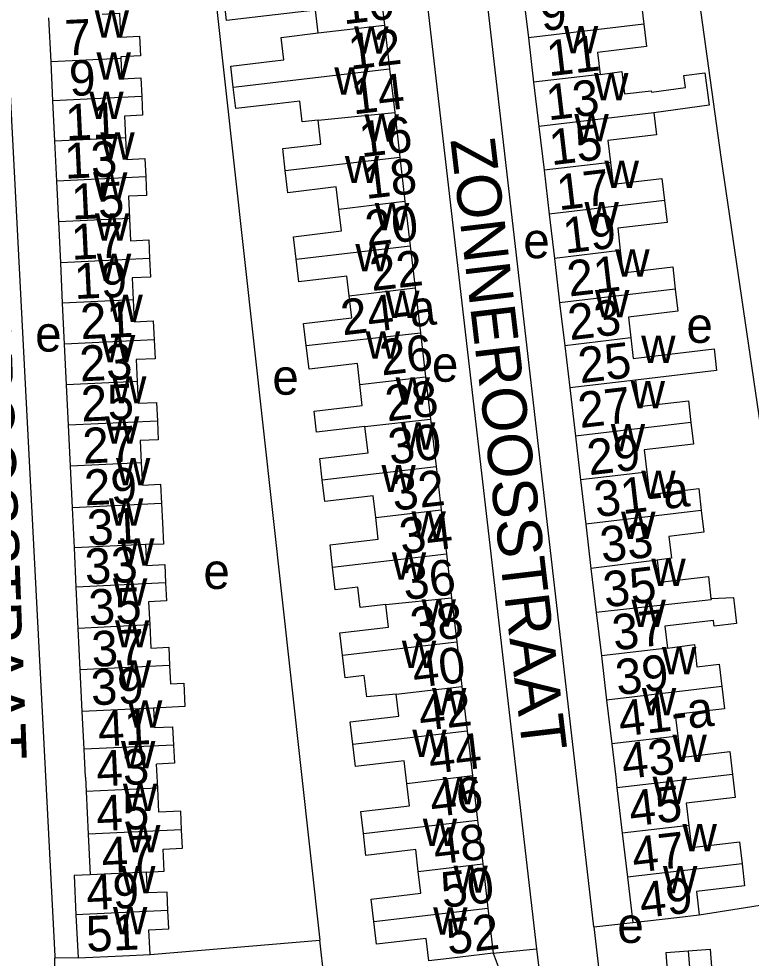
# Model space of a CAD drawing. Extents: x 161258 to 163262, y 380749 to 382054.
# Drawn here: x 162403.5 to 162485.9, y 380979.6 to 381085.3 of the extents above; entities that cross this region are included whole.
import ezdxf

# ---------------------------------------------------------------- set-up
doc = ezdxf.new("R2010")
doc.units = 0
for name, color, linetype in [('BLT_Basislijn', 7, 'Continuous'), ('BLT_Bebouwing', 7, 'Continuous'), ('BLT_Centroide', 7, 'Continuous'), ('BLT_Huisnummer', 7, 'Continuous'), ('BLT_Huisnummer_ tussenligend', 7, 'Continuous'), ('BLT_Huisnummer_reeks', 7, 'Continuous'), ('BLT_Onderverdeling_panden', 7, 'Continuous'), ('BLT_Straatnaam', 7, 'Continuous')]:
    doc.layers.add(name, color=color, linetype=linetype)

msp = doc.modelspace()

# ---------------------------------------------------------------- linework, layer by layer
at = {"layer": 'BLT_Basislijn'}
for p, q in [((162468.17, 380983.19), (162453.85, 381107.58)), ((162447.33, 381105.24), (162461.74, 380980.71)), ((162424.73, 381095.64), (162437.36, 380981.66)), ((162480.04, 380984.52), (162494.65, 380986.82)), ((162468.17, 380983.19), (162472.55, 380983.65)), ((162418.26, 380980.07), (162437.36, 380981.66)), ((162456.85, 380980.2), (162461.74, 380980.71)), ((162456.85, 380980.2), (162457.41, 380978.71)), ((162410.15, 380979.68), (162407.53, 380979.65))]:
    msp.add_line(p, q, dxfattribs=at)
for points in [[(162476.76, 381110.89), (162482.46, 381069.73), (162494.65, 380986.82)], [(162401.58, 381094.88), (162407.53, 380979.88), (162407.53, 380979.65)], [(162468.17, 380983.19), (162470.47, 380963.5), (162498.83, 380964.37)], [(162437.83, 380977.31), (162437.36, 380981.66)], [(162461.74, 380980.71), (162461.85, 380979.75), (162463.64, 380965.08), (162463.35, 380963.13), (162462.3, 380962.17), (162460.39, 380961.74), (162438.72, 380959.98)], [(162438.72, 380959.98), (162437.76, 380955.83), (162433.08, 380955.98), (162406.76, 380958.65), (162407.51, 380973.41), (162407.53, 380979.65)]]:
    msp.add_lwpolyline(points, dxfattribs=at)
at = {"layer": 'BLT_Bebouwing'}
for p, q in [((162443.98, 381089.94), (162444.61, 381084.59)), ((162460.22, 381088.12), (162460.81, 381083.14)), ((162407.12, 381080.45), (162406.88, 381085.41)), ((162444.61, 381084.59), (162445.19, 381079.65)), ((162460.81, 381083.14), (162461.4, 381078.16)), ((162407.33, 381076.07), (162407.12, 381080.45)), ((162445.19, 381079.65), (162445.77, 381074.74)), ((162461.4, 381078.16), (162461.99, 381073.19)), ((162407.55, 381071.53), (162407.33, 381076.07)), ((162445.77, 381074.74), (162446.35, 381069.74)), ((162461.99, 381073.19), (162462.57, 381068.27)), ((162407.76, 381067.03), (162407.55, 381071.53)), ((162446.35, 381069.74), (162446.93, 381064.78)), ((162462.57, 381068.27), (162463.15, 381063.34)), ((162407.98, 381062.45), (162407.76, 381067.03)), ((162446.93, 381064.78), (162447.52, 381059.76)), ((162463.15, 381063.34), (162463.74, 381058.35)), ((162408.2, 381057.85), (162407.98, 381062.45)), ((162447.52, 381059.76), (162448.08, 381055.03)), ((162463.74, 381058.35), (162464.33, 381053.35)), ((162408.42, 381053.3), (162408.2, 381057.85)), ((162448.08, 381055.03), (162448.67, 381049.99)), ((162408.64, 381048.71), (162408.42, 381053.3)), ((162464.33, 381053.35), (162464.9, 381048.53)), ((162448.67, 381049.99), (162449.25, 381045.03)), ((162408.86, 381044.13), (162408.64, 381048.71)), ((162464.9, 381048.53), (162465.46, 381043.78)), ((162449.25, 381045.03), (162449.81, 381040.27)), ((162409.08, 381039.58), (162408.86, 381044.13)), ((162465.46, 381043.78), (162466.1, 381038.36)), ((162449.81, 381040.27), (162450.44, 381034.93)), ((162409.3, 381034.98), (162409.08, 381039.58)), ((162466.1, 381038.36), (162466.69, 381033.43)), ((162409.53, 381030.3), (162409.3, 381034.98)), ((162450.44, 381034.93), (162451.01, 381030.08)), ((162466.69, 381033.43), (162467.27, 381028.47)), ((162409.74, 381025.78), (162409.53, 381030.3)), ((162451.01, 381030.08), (162451.59, 381025.12)), ((162467.27, 381028.47), (162467.85, 381023.46)), ((162409.95, 381021.39), (162409.74, 381025.78)), ((162451.59, 381025.12), (162452.17, 381020.17)), ((162467.85, 381023.46), (162468.43, 381018.51)), ((162410.18, 381016.74), (162409.95, 381021.39)), ((162452.17, 381020.17), (162452.75, 381015.21)), ((162468.43, 381018.51), (162469.03, 381013.64)), ((162410.4, 381012.07), (162410.18, 381016.74)), ((162452.75, 381015.21), (162453.34, 381010.21)), ((162469.03, 381013.64), (162469.61, 381008.68)), ((162410.62, 381007.4), (162410.4, 381012.07)), ((162453.34, 381010.21), (162453.92, 381005.23)), ((162469.61, 381008.68), (162470.2, 381003.75)), ((162410.83, 381003.14), (162410.62, 381007.4)), ((162453.92, 381005.23), (162454.52, 381000.19)), ((162410.98, 381000), (162410.83, 381003.14)), ((162470.2, 381003.75), (162470.64, 381000)), ((162483.46, 381002.88), (162483.76, 381000.29)), ((162419.12, 380998.77), (162418.99, 381001.48)), ((162447.14, 380999.31), (162446.84, 381001.85)), ((162410.98, 381000), (162411.06, 380998.39)), ((162454.52, 381000.19), (162454.54, 380999.99)), ((162454.54, 380999.99), (162455.1, 380995.18)), ((162470.64, 381000), (162470.78, 380998.79)), ((162470.78, 380998.79), (162471.37, 380993.7)), ((162411.06, 380998.39), (162411.29, 380993.6)), ((162455.1, 380995.18), (162455.68, 380990.25)), ((162411.29, 380993.6), (162411.5, 380989.04)), ((162471.37, 380993.7), (162471.95, 380988.75)), ((162455.68, 380990.25), (162456.26, 380985.26)), ((162471.95, 380988.75), (162472.55, 380983.65)), ((162456.26, 380985.26), (162456.85, 380980.2)), ((162409.92, 380984.53), (162410.15, 380979.68))]:
    msp.add_line(p, q, dxfattribs=at)
for points in [[(162467.74, 381089.01), (162468.03, 381086.54), (162473.51, 381087.19), (162473.81, 381084.68)], [(162437.17, 381083.72), (162436.87, 381086.26), (162431.36, 381085.62), (162426.87, 381085.09), (162426.57, 381087.81)], [(162412.86, 381085.81), (162414.81, 381085.91), (162414.94, 381083.23), (162417.05, 381083.33), (162417.16, 381081.13), (162414.96, 381081.03), (162414.97, 381080.83)], [(162473.81, 381084.68), (162474.11, 381082.17), (162468.57, 381081.52), (162468.87, 381079.04)], [(162427.61, 381077.59), (162427.33, 381079.98), (162431.99, 381080.53), (162433.3, 381080.68), (162433, 381083.2), (162437.17, 381083.72)], [(162414.97, 381080.83), (162415.08, 381078.56), (162417.22, 381078.66), (162417.32, 381076.55)], [(162468.87, 381079.04), (162471.31, 381079.37), (162471.63, 381076.85), (162474.64, 381077.21), (162474.66, 381077.06), (162478.49, 381077.57), (162478.31, 381078.92), (162480.66, 381079.23), (162481.15, 381075.58), (162474.93, 381074.72)], [(162437.16, 381073.88), (162435.35, 381073.69), (162435.09, 381076.04), (162432.55, 381075.74), (162427.9, 381075.2), (162427.61, 381077.59)], [(162417.32, 381076.55), (162417.42, 381074.44), (162415.38, 381074.34), (162415.5, 381071.91)], [(162433.47, 381068.22), (162433.18, 381070.71), (162437.48, 381071.21), (162437.16, 381073.88)], [(162474.93, 381074.72), (162475.23, 381072.24), (162469.76, 381071.59), (162470.05, 381069.15)], [(162415.5, 381071.91), (162415.62, 381069.48), (162417.66, 381069.58), (162417.76, 381067.51)], [(162470.05, 381069.15), (162470.34, 381066.7), (162475.83, 381067.35), (162476.12, 381064.87)], [(162417.76, 381067.51), (162417.86, 381065.44), (162415.81, 381065.34), (162415.93, 381062.83)], [(162439.49, 381063.9), (162439.2, 381066.38), (162433.76, 381065.74), (162433.47, 381068.22)], [(162476.12, 381064.87), (162476.42, 381062.39), (162470.86, 381061.73), (162471.15, 381059.23)], [(162434.68, 381058.25), (162434.39, 381060.79), (162439.78, 381061.43), (162439.49, 381063.9)], [(162415.93, 381062.83), (162416.05, 381060.32), (162418.1, 381060.42), (162418.2, 381058.33)], [(162471.15, 381059.23), (162471.45, 381056.73), (162477.05, 381057.39), (162477.34, 381054.89)], [(162418.2, 381058.33), (162418.3, 381056.25), (162416.23, 381056.15), (162416.35, 381053.68)], [(162440.65, 381054.12), (162440.39, 381056.35), (162434.98, 381055.71), (162434.68, 381058.25)], [(162477.34, 381054.89), (162477.64, 381052.4), (162472.06, 381051.74), (162472.33, 381049.41)], [(162416.35, 381053.68), (162416.47, 381051.21), (162418.6, 381051.31), (162418.71, 381049.19)], [(162435.82, 381048.57), (162435.53, 381051.03), (162440.94, 381051.67), (162440.65, 381054.12)], [(162418.71, 381049.19), (162418.81, 381047.06), (162416.69, 381046.96), (162416.81, 381044.51)], [(162441.85, 381044.16), (162441.57, 381046.53), (162436.14, 381045.89), (162435.82, 381048.57)], [(162472.33, 381049.41), (162472.61, 381047.09), (162481.7, 381048.16), (162481.98, 381045.73), (162472.88, 381044.66)], [(162416.81, 381044.51), (162416.93, 381042.06), (162418.98, 381042.16), (162419.08, 381040.06)], [(162442.43, 381039.43), (162436.98, 381038.79), (162436.7, 381041.16), (162442.13, 381041.8), (162441.85, 381044.16)], [(162472.88, 381044.66), (162473.24, 381041.68), (162478.81, 381042.34), (162479.09, 381039.9)], [(162419.08, 381040.06), (162419.18, 381037.95), (162417.15, 381037.86), (162417.27, 381035.36)], [(162437.62, 381033.43), (162437.34, 381035.85), (162442.77, 381036.49), (162442.43, 381039.43)], [(162479.09, 381039.9), (162479.38, 381037.47), (162473.84, 381036.81), (162474.13, 381034.31)], [(162417.27, 381035.36), (162417.39, 381032.86), (162419.43, 381032.96), (162419.54, 381030.78)], [(162474.13, 381034.31), (162474.43, 381031.81), (162479.97, 381032.46), (162480.26, 381030.01)], [(162443.64, 381029.21), (162443.36, 381031.65), (162437.9, 381031.01), (162437.62, 381033.43)], [(162419.54, 381030.78), (162419.64, 381028.61), (162419.76, 381026.22), (162417.74, 381026.16)], [(162480.26, 381030.01), (162480.55, 381027.56), (162476.6, 381027.09), (162476.91, 381024.62), (162475.3, 381024.42)], [(162438.79, 381023.62), (162438.5, 381026.14), (162443.93, 381026.78), (162443.64, 381029.21)], [(162417.74, 381026.16), (162417.86, 381023.82), (162419.9, 381023.92), (162419.99, 381021.87)], [(162475.3, 381024.42), (162475.6, 381021.92), (162481.06, 381022.57), (162481.35, 381020.1)], [(162444.77, 381019.42), (162441.89, 381019.08), (162441.62, 381021.39), (162439.09, 381021.09), (162438.79, 381023.62)], [(162419.99, 381021.87), (162420.09, 381019.83), (162418.09, 381019.74), (162418.21, 381017.13)], [(162481.35, 381020.1), (162483.87, 381020.23), (162484.21, 381017.28), (162481.72, 381016.98), (162481.65, 381017.62), (162476.17, 381016.98), (162476.46, 381014.52)], [(162439.89, 381013.71), (162439.6, 381016.24), (162445.07, 381016.88), (162444.77, 381019.42)], [(162418.21, 381017.13), (162418.34, 381014.52), (162420.35, 381014.62), (162420.44, 381012.55)], [(162476.46, 381014.52), (162479.49, 381014.91), (162479.77, 381012.42), (162482.28, 381012.72), (162482.57, 381010.21)], [(162445.93, 381009.34), (162442.62, 381009.04), (162442.34, 381011.43), (162440.19, 381011.17), (162439.89, 381013.71)], [(162420.44, 381012.55), (162420.54, 381010.49), (162422.04, 381010.56), (162422.17, 381007.95), (162418.65, 381007.78)], [(162441.07, 381003.72), (162440.77, 381006.23), (162446.22, 381006.87), (162445.93, 381009.34)], [(162482.57, 381010.21), (162482.87, 381007.69), (162477.34, 381007.04), (162477.62, 381004.63)], [(162418.65, 381007.78), (162418.75, 381005.58), (162420.79, 381005.67), (162420.89, 381003.62)], [(162477.62, 381004.63), (162477.91, 381002.22), (162483.46, 381002.88)], [(162420.89, 381003.62), (162420.99, 381001.57), (162418.99, 381001.48)], [(162446.84, 381001.85), (162441.36, 381001.21), (162441.07, 381003.72)], [(162483.76, 381000.29), (162484.06, 380997.71), (162478.57, 380997.07), (162478.86, 380994.58)], [(162421.8, 380994.1), (162421.71, 380996.18), (162419.25, 380996.07), (162419.12, 380998.77)], [(162442.25, 380993.67), (162441.96, 380996.14), (162447.44, 380996.78), (162447.14, 380999.31)], [(162478.86, 380994.58), (162479.15, 380992.09), (162484.56, 380992.72), (162484.85, 380990.26)], [(162417.86, 380989.34), (162419.84, 380989.43), (162419.73, 380991.91), (162421.9, 380992.02), (162421.8, 380994.1)], [(162448.43, 380989.41), (162448.14, 380991.86), (162442.54, 380991.21), (162442.25, 380993.67)], [(162420.27, 380985.02), (162420.18, 380987.09), (162417.97, 380986.99), (162417.86, 380989.34)], [(162443.43, 380983.76), (162443.13, 380986.3), (162448.72, 380986.95), (162448.43, 380989.41)], [(162484.85, 380990.26), (162485.13, 380987.79), (162479.73, 380987.16), (162480.04, 380984.52)], [(162411.5, 380989.04), (162409.71, 380988.96), (162409.92, 380984.53)], [(162418.26, 380980.07), (162418.12, 380982.83), (162420.37, 380982.94), (162420.27, 380985.02)], [(162472.55, 380983.65), (162477.51, 380984.23), (162480.04, 380984.52)], [(162456.85, 380980.2), (162451.89, 380979.62), (162449.61, 380979.36), (162449.32, 380981.87), (162443.72, 380981.22), (162443.43, 380983.76)], [(162410.15, 380979.68), (162415.14, 380979.92), (162418.26, 380980.07)], [(162474.02, 380974.55), (162476.74, 380974.75), (162476.32, 380980.29), (162478.8, 380980.48)], [(162478.8, 380980.48), (162481.27, 380980.67), (162481.69, 380975.14), (162484.22, 380975.33)]]:
    msp.add_lwpolyline(points, dxfattribs=at)
at = {"layer": 'BLT_Onderverdeling_panden'}
for p, q in [((162437.17, 381083.72), (162444.61, 381084.59)), ((162473.81, 381084.68), (162460.81, 381083.14)), ((162414.97, 381080.83), (162407.12, 381080.45)), ((162427.61, 381077.59), (162445.19, 381079.65)), ((162468.87, 381079.04), (162461.4, 381078.16)), ((162417.32, 381076.55), (162407.33, 381076.07)), ((162437.16, 381073.88), (162445.77, 381074.74)), ((162474.93, 381074.72), (162461.99, 381073.19)), ((162415.5, 381071.91), (162407.55, 381071.53)), ((162433.47, 381068.22), (162446.35, 381069.74)), ((162470.05, 381069.15), (162462.57, 381068.27)), ((162417.76, 381067.51), (162407.76, 381067.03)), ((162439.49, 381063.9), (162446.93, 381064.78)), ((162476.12, 381064.87), (162463.15, 381063.34)), ((162415.93, 381062.83), (162407.98, 381062.45)), ((162434.68, 381058.25), (162447.52, 381059.76)), ((162471.15, 381059.23), (162463.74, 381058.35)), ((162418.2, 381058.33), (162408.2, 381057.85)), ((162440.65, 381054.12), (162448.08, 381055.03)), ((162477.34, 381054.89), (162464.33, 381053.35)), ((162416.35, 381053.68), (162408.42, 381053.3)), ((162435.82, 381048.57), (162448.67, 381049.99)), ((162418.71, 381049.19), (162408.64, 381048.71)), ((162472.33, 381049.41), (162464.9, 381048.53)), ((162416.81, 381044.51), (162408.86, 381044.13)), ((162441.85, 381044.16), (162449.25, 381045.03)), ((162472.88, 381044.66), (162465.46, 381043.78)), ((162419.08, 381040.06), (162409.08, 381039.58)), ((162442.43, 381039.43), (162449.81, 381040.27)), ((162479.09, 381039.9), (162466.1, 381038.36)), ((162417.27, 381035.36), (162409.3, 381034.98)), ((162437.62, 381033.43), (162450.44, 381034.93)), ((162474.13, 381034.31), (162466.69, 381033.43)), ((162419.54, 381030.78), (162409.53, 381030.3)), ((162443.64, 381029.21), (162451.01, 381030.08)), ((162480.26, 381030.01), (162467.27, 381028.47)), ((162417.74, 381026.16), (162409.74, 381025.78)), ((162438.79, 381023.62), (162451.59, 381025.12)), ((162475.3, 381024.42), (162467.85, 381023.46)), ((162419.99, 381021.87), (162409.95, 381021.39)), ((162444.77, 381019.42), (162452.17, 381020.17)), ((162418.21, 381017.13), (162410.18, 381016.74)), ((162439.89, 381013.71), (162452.75, 381015.21)), ((162476.46, 381014.52), (162469.03, 381013.64)), ((162420.44, 381012.55), (162410.4, 381012.07)), ((162445.93, 381009.34), (162453.34, 381010.21)), ((162482.57, 381010.21), (162469.61, 381008.68)), ((162418.65, 381007.78), (162410.62, 381007.4)), ((162441.07, 381003.72), (162453.92, 381005.23)), ((162477.62, 381004.63), (162470.2, 381003.75)), ((162420.89, 381003.62), (162410.83, 381003.14)), ((162447.14, 380999.31), (162454.52, 381000.19)), ((162483.76, 381000.29), (162470.78, 380998.79)), ((162419.12, 380998.77), (162411.06, 380998.39)), ((162442.25, 380993.67), (162455.1, 380995.18)), ((162478.86, 380994.58), (162471.37, 380993.7)), ((162421.8, 380994.1), (162411.29, 380993.6)), ((162417.86, 380989.34), (162411.5, 380989.04)), ((162448.43, 380989.41), (162455.68, 380990.25)), ((162484.85, 380990.26), (162471.95, 380988.75)), ((162420.27, 380985.02), (162409.92, 380984.53)), ((162443.43, 380983.76), (162456.26, 380985.26)), ((162478.8, 380980.48), (162479.79, 380967.46))]:
    msp.add_line(p, q, dxfattribs=at)
msp.add_lwpolyline([(162481.35, 381020.1), (162481.37, 381019.95), (162468.43, 381018.51)], dxfattribs=at)

# ---------------------------------------------------------------- texts
at = {"layer": 'BLT_Centroide'}
for s, p in [('w', (162412.02, 381083.19)), ('w', (162441.21, 381081.38)), ('w', (162464.8, 381081.41)), ('w', (162412.23, 381078.44)), ('w', (162438.98, 381076.75)), ('w', (162468.2, 381076.12)), ('w', (162411.41, 381074.03)), ('w', (162442.38, 381071.47)), ('w', (162465.98, 381071.5)), ('w', (162412.66, 381069.47)), ('w', (162440.16, 381066.81)), ('w', (162469.38, 381066.25)), ('w', (162411.84, 381064.97)), ('w', (162443.54, 381061.5)), ('w', (162467.12, 381061.62)), ('w', (162412.06, 381060.34)), ('e', (162460.24, 381058.37)), ('w', (162441.35, 381056.88)), ('w', (162470.58, 381056.28)), ('w', (162412.27, 381055.81)), ('w', (162444.7, 381051.66)), ('w', (162468.3, 381051.72)), ('w', (162413.57, 381051.19)), ('e', (162478.59, 381048.85)), ('e', (162405.33, 381047.87)), ('w', (162412.72, 381046.66)), ('w', (162442.51, 381047.06)), ('w', (162473.5, 381046.59)), ('e', (162449.96, 381044.48)), ('e', (162432.01, 381043.02)), ('w', (162413.98, 381042.03)), ('w', (162445.87, 381041.91)), ('w', (162472.32, 381041.5)), ('w', (162413.18, 381037.53)), ('w', (162446.48, 381036.84)), ('w', (162470.08, 381036.66)), ('w', (162414.42, 381032.84)), ('w', (162444.28, 381032.06)), ('w', (162473.51, 381031.41)), ('w', (162413.63, 381028.28)), ('w', (162447.66, 381026.84)), ('w', (162471.24, 381026.78)), ('w', (162414.88, 381023.78)), ('w', (162445.45, 381022.22)), ('e', (162424.25, 381021.18)), ('w', (162474.64, 381021.5)), ('w', (162414.08, 381019.31)), ('w', (162448.8, 381016.94)), ('w', (162472.41, 381016.88)), ('w', (162414.3, 381014.59)), ('w', (162446.58, 381012.28)), ('w', (162475.84, 381011.59)), ('w', (162414.52, 381010.06)), ('w', (162449.97, 381006.97)), ('w', (162473.58, 381006.97)), ('w', (162415.76, 381005.56)), ('w', (162447.75, 381002.28)), ('w', (162414.98, 381001)), ('w', (162477.02, 381001.72)), ('w', (162451.16, 380996.94)), ('w', (162474.78, 380997)), ('w', (162415.2, 380996.19)), ('w', (162415.55, 380991.56)), ('w', (162448.93, 380992.28)), ('w', (162478.15, 380991.66)), ('w', (162414.99, 380986.94)), ('w', (162452.38, 380987)), ('w', (162475.95, 380986.94)), ('w', (162414.08, 380982.34)), ('w', (162450.1, 380982.31)), ('e', (162470.82, 380981.37))]:
    msp.add_text(s, height=4, dxfattribs=at).set_placement(p)
at = {"layer": 'BLT_Huisnummer'}
for s, rotation, p in [('9', 6.7468, (162462.35, 381083.89)), ('7', 2.7438, (162408.75, 381081.15)), ('12', 6.6993, (162440.79, 381079.57)), ('13', 6.7468, (162463.05, 381073.86)), ('11', 2.739, (162408.81, 381071.66)), ('16', 6.7028, (162442.01, 381069.71)), ('17', 6.7462, (162464.24, 381063.75)), ('15', 2.7438, (162409.48, 381062.71)), ('20', 6.7054, (162442.68, 381059.71)), ('19', 2.748, (162409.8, 381053.77)), ('21', 6.73, (162465.41, 381054.05)), ('23', 2.7492, (162410.4, 381044.51)), ('25', 6.7431, (162466.65, 381044.3)), ('28', 6.6961, (162444.94, 381040.01)), ('27', 2.7511, (162410.75, 381035.26)), ('29', 6.7426, (162467.66, 381033.95)), ('32', 6.6904, (162445.68, 381029.95)), ('31', 2.7594, (162411.27, 381026.05)), ('33', 6.738, (162469.12, 381024.12)), ('36', 6.6892, (162446.9, 381019.91)), ('35', 2.7482, (162411.43, 381017.09)), ('37', 6.7373, (162470.49, 381014.24)), ('40', 6.6902, (162447.99, 381010.04)), ('39', 2.7214, (162411.68, 381008.08)), ('44', 6.6757, (162449.8, 381000.36)), ('43', 2.7122, (162412.29, 380998.96)), ('45', 6.6676, (162472.36, 380994.45)), ('48', 6.6741, (162450.35, 380990.16)), ('47', 2.714, (162412.89, 380989.22)), ('49', 6.6603, (162473.54, 380984.14)), ('51', 2.7165, (162411.14, 380980.36)), ('52', 6.6616, (162451.8, 380980.04))]:
    msp.add_text(s, height=4, rotation=rotation, dxfattribs=at).set_placement(p)
at = {"layer": 'BLT_Huisnummer_ tussenligend'}
for s, rotation, p in [('10', 6.689, (162440.03, 381084.66)), ('11', 6.7468, (162463.1, 381078.82)), ('9', 2.7438, (162409.24, 381076.59)), ('14', 6.6993, (162441.12, 381074.53)), ('15', 6.7468, (162463.4, 381068.82)), ('13', 2.739, (162408.7, 381067.3)), ('18', 6.7028, (162442.53, 381065.02)), ('19', 6.7462, (162464.94, 381058.89)), ('17', 2.7438, (162409.46, 381058.19)), ('22', 6.7054, (162443.21, 381054.67)), ('23', 6.73, (162465.49, 381049.14)), ('21', 2.748, (162410.49, 381049.26)), ('26', 6.6959, (162444.33, 381045.17)), ('25', 2.7492, (162410.57, 381039.99)), ('27', 6.7431, (162466.64, 381039.26)), ('30', 6.6961, (162445.28, 381035.15)), ('29', 2.7511, (162410.93, 381030.57)), ('34', 6.6904, (162446.54, 381025.08)), ('33', 2.7594, (162411, 381021.69)), ('35', 6.738, (162469.47, 381019.08)), ('38', 6.6892, (162447.77, 381015.05)), ('37', 2.7482, (162411.76, 381012.4)), ('39', 6.7373, (162470.85, 381009.2)), ('42', 6.6902, (162448.7, 381005.18)), ('41', 2.7214, (162412.47, 381003.45)), ('43', 6.6212, (162471.53, 380999.77)), ('46', 6.6757, (162449.97, 380995.5)), ('45', 2.7122, (162412.29, 380993.93)), ('47', 6.6676, (162472.69, 380989.24)), ('49', 2.714, (162411.16, 380985.05)), ('50', 6.6741, (162451.21, 380985.29))]:
    msp.add_text(s, height=4, rotation=rotation, dxfattribs=at).set_placement(p)
at = {"layer": 'BLT_Huisnummer_reeks'}
for s, rotation, p in [('24-a', 6.6959, (162439.94, 381049.69)), ('31-a', 6.7426, (162468.45, 381029.23)), ('41-a', 6.6212, (162471.17, 381004.56))]:
    msp.add_text(s, height=4, rotation=rotation, dxfattribs=at).set_placement(p)
at = {"layer": 'BLT_Straatnaam'}
for s, rotation, p in [('WATERROOSSTRAAT', 272.0905, (162396.83, 381072.03)), ('ZONNEROOSSTRAAT', 276.7552, (162452.03, 381071.69))]:
    msp.add_text(s, height=5, rotation=rotation, dxfattribs=at).set_placement(p)

doc.saveas('drawing.dxf')
